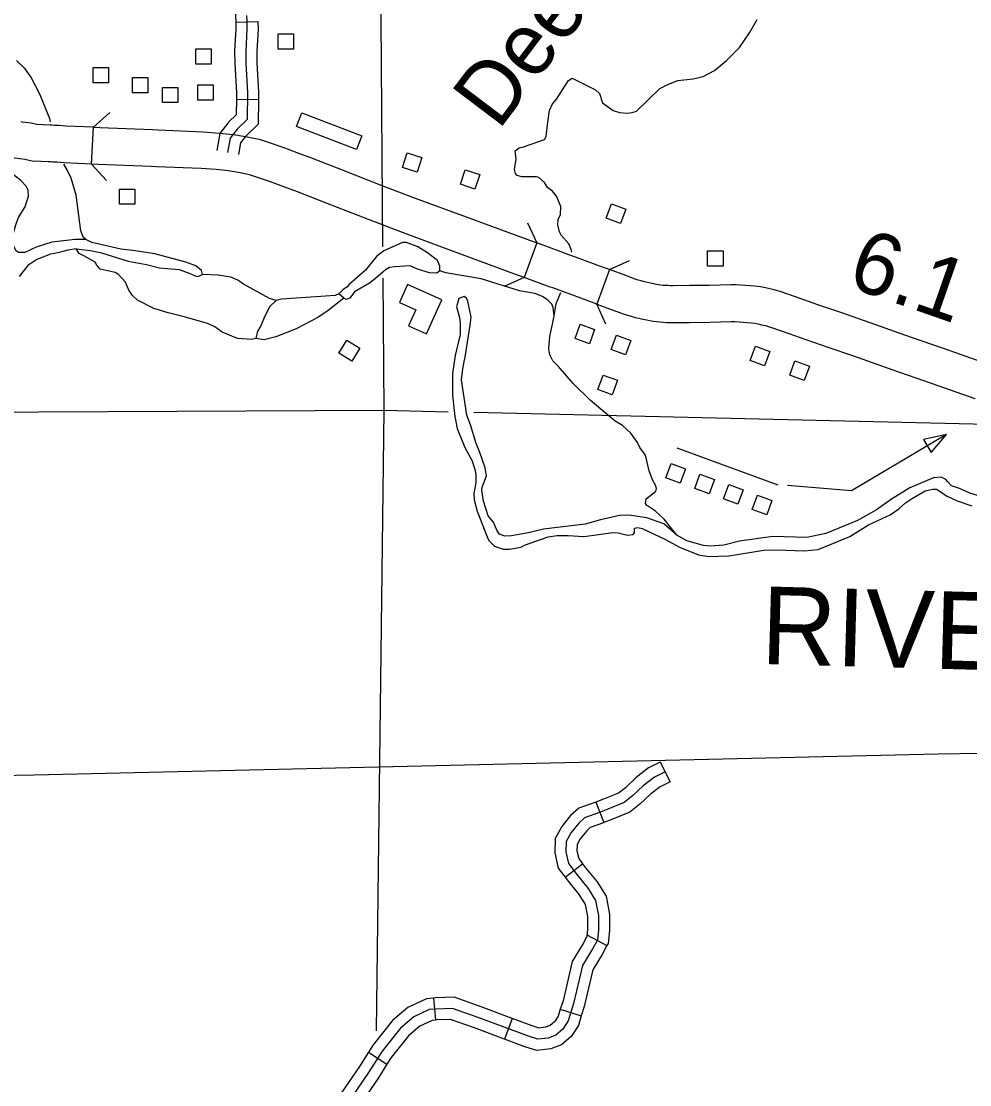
# Model space of a CAD drawing. Extents: x -19 to 366, y -4 to 359.
# Drawn here: x 130.017 to 131.239, y 199.218 to 200.589 of the extents above; entities that cross this region are included whole.
import ezdxf

# ---------------------------------------------------------------- set-up
doc = ezdxf.new("R2010")
doc.units = 0
for name, color, linetype in [('10', 7, 'Continuous'), ('21', 7, 'Continuous'), ('R_Axis Annot', 7, 'Continuous'), ('R_Contour Annot', 7, 'Continuous'), ('R_ROW Annot', 7, 'Continuous'), ('R_Temp Easement', 7, 'Continuous'), ('R_Vert Alg', 7, 'Continuous'), ('Sheet Fence', 7, 'Continuous'), ('T_Indications', 7, 'Continuous'), ('T_Vehicle Path Lt Minor', 7, 'Continuous')]:
    doc.layers.add(name, color=color, linetype=linetype)

msp = doc.modelspace()

# ---------------------------------------------------------------- linework, layer by layer
at = {"layer": '10'}
msp.add_lwpolyline([(130.5584, 200.2298), (130.5144, 200.2495), (130.5041, 200.2263), (130.5249, 200.217), (130.5156, 200.1962), (130.5387, 200.1859)], close=True, dxfattribs=at)
at = {"layer": '21'}
for points in [[(130.3477, 200.553), (130.3477, 200.5727), (130.3675, 200.5727), (130.3675, 200.553)], [(130.2416, 200.5336), (130.2416, 200.5533), (130.2614, 200.5533), (130.2614, 200.5336)], [(130.1092, 200.5094), (130.1092, 200.5292), (130.129, 200.5292), (130.129, 200.5094)], [(130.16, 200.4967), (130.16, 200.5164), (130.1798, 200.5164), (130.1798, 200.4967)], [(130.1985, 200.4839), (130.1985, 200.5036), (130.2183, 200.5036), (130.2183, 200.4839)], [(130.2443, 200.4871), (130.2443, 200.5068), (130.264, 200.5068), (130.264, 200.4871)], [(130.3713, 200.4533), (130.3781, 200.4709), (130.4554, 200.4411), (130.4486, 200.4235)], [(130.5329, 200.4132), (130.5269, 200.3945), (130.508, 200.4005), (130.514, 200.4192)], [(130.6075, 200.3912), (130.6012, 200.3725), (130.5825, 200.3788), (130.5888, 200.3975)], [(130.1433, 200.3529), (130.1433, 200.3726), (130.1631, 200.3726), (130.1631, 200.3529)], [(130.7702, 200.3351), (130.777, 200.3536), (130.7955, 200.3467), (130.7887, 200.3282)], [(130.9011, 200.2733), (130.9011, 200.2931), (130.9209, 200.2931), (130.9209, 200.2733)], [(130.7302, 200.18), (130.737, 200.1985), (130.7555, 200.1916), (130.7487, 200.1731)], [(130.7767, 200.166), (130.7835, 200.1845), (130.8021, 200.1776), (130.7953, 200.1591)], [(130.4529, 200.1677), (130.4427, 200.1508), (130.4258, 200.161), (130.436, 200.1779)], [(130.9559, 200.1515), (130.9627, 200.17), (130.9812, 200.1631), (130.9744, 200.1446)], [(131.0068, 200.1328), (131.0136, 200.1513), (131.0322, 200.1445), (131.0254, 200.126)], [(130.7597, 200.1144), (130.7665, 200.1329), (130.785, 200.1261), (130.7782, 200.1076)], [(131.1792, 200.0498), (131.189, 200.0332), (131.209, 200.0562)], [(130.8473, 200.0005), (130.8541, 200.019), (130.8726, 200.0122), (130.8658, 199.9937)], [(130.8844, 199.9868), (130.8912, 200.0053), (130.9098, 199.9985), (130.9029, 199.98)], [(130.9215, 199.9732), (130.9283, 199.9917), (130.9469, 199.9849), (130.9401, 199.9664)], [(130.9586, 199.9595), (130.9654, 199.978), (130.984, 199.9712), (130.9772, 199.9527)]]:
    msp.add_lwpolyline(points, close=True, dxfattribs=at)
for points in [[(131.209, 200.0562), (131.0863, 199.9839), (131.0039, 199.9906)], [(130.8615, 200.0392), (130.9914, 199.9915)]]:
    msp.add_lwpolyline(points, dxfattribs=at)
at = {"layer": 'R_Axis Annot'}
for points in [[(130.4827, 200.298), (130.4782, 200.8852)], [(130.4842, 200.0875), (130.483, 200.2578)], [(129.7713, 200.0844), (130.4842, 200.0875)], [(130.4745, 199.2877), (130.4842, 200.0875)], [(130.4842, 200.0875), (130.5669, 200.0856)], [(130.5996, 200.0849), (131.4826, 200.0645)]]:
    msp.add_lwpolyline(points, dxfattribs=at)
at = {"layer": 'R_Contour Annot'}
for p, q in [((130.1073, 200.4048), (130.1096, 200.4521)), ((130.681, 200.3031), (130.6647, 200.2587)), ((130.7746, 200.2688), (130.7582, 200.2243))]:
    msp.add_line(p, q, dxfattribs=at)
for points in [[(130.1096, 200.4521), (130.0742, 200.4538), (130.0653, 200.4543), (130.0625, 200.4545), (130.0594, 200.4546), (130.0563, 200.4548), (130.0537, 200.4549), (130.0447, 200.4554), (130.0365, 200.4558), (130.0292, 200.4573), (130.0178, 200.4588), (130.0166, 200.4591)], [(130.1096, 200.4521), (130.1178, 200.4517), (130.1859, 200.4491), (130.1931, 200.4487), (130.2511, 200.4463), (130.2722, 200.4447), (130.285, 200.4433)], [(130.285, 200.4433), (130.2931, 200.4425), (130.3077, 200.4398), (130.323, 200.4368), (130.3361, 200.4324), (130.3537, 200.4265), (130.3718, 200.4197), (130.3895, 200.4131), (130.4278, 200.398), (130.4812, 200.3773), (130.5244, 200.3607), (130.5898, 200.3367), (130.6679, 200.308), (130.681, 200.3031)], [(130.1073, 200.4048), (130.0719, 200.4065), (130.0625, 200.407), (130.0597, 200.4072), (130.0571, 200.4074), (130.0545, 200.4075), (130.0515, 200.4076), (130.0422, 200.4081), (130.0306, 200.4087), (130.0213, 200.4106), (130.0083, 200.4123), (130.0038, 200.4135)], [(130.2799, 200.3963), (130.2678, 200.3976), (130.2483, 200.399), (130.1911, 200.4014), (130.184, 200.4017), (130.1158, 200.4044), (130.1073, 200.4048)], [(130.6647, 200.2587), (130.6515, 200.2635), (130.5735, 200.2923), (130.5078, 200.3164), (130.4641, 200.3332), (130.4106, 200.3539), (130.3724, 200.3689), (130.3551, 200.3754), (130.338, 200.3819), (130.321, 200.3875), (130.3108, 200.391), (130.2989, 200.3933), (130.2864, 200.3956), (130.2799, 200.3963)], [(130.7746, 200.2688), (130.7655, 200.2721), (130.7306, 200.2849), (130.7177, 200.2896), (130.7145, 200.2908), (130.681, 200.3031)], [(131.261, 200.1473), (131.2134, 200.1641), (131.1552, 200.1844), (131.1034, 200.2026), (131.0728, 200.2134), (131.0431, 200.2235), (131.0142, 200.2338), (130.9933, 200.2409), (130.987, 200.2426), (130.9813, 200.2439), (130.9756, 200.2452), (130.969, 200.2466), (130.9621, 200.2473), (130.956, 200.2479), (130.95, 200.2483), (130.944, 200.2487), (130.9379, 200.249), (130.9314, 200.2492), (130.9032, 200.2484), (130.8783, 200.2482), (130.8561, 200.248), (130.8528, 200.248), (130.8498, 200.2481), (130.8468, 200.2483), (130.8439, 200.2485), (130.8409, 200.2488), (130.8379, 200.2492), (130.8349, 200.2497), (130.8318, 200.2503), (130.8275, 200.2512), (130.8235, 200.2521), (130.8195, 200.2531), (130.8155, 200.2542), (130.8115, 200.2553), (130.8078, 200.2565), (130.7956, 200.261), (130.7746, 200.2688)], [(130.7582, 200.2243), (130.7492, 200.2277), (130.7143, 200.2404), (130.7014, 200.2452), (130.6982, 200.2463), (130.6647, 200.2587)], [(130.7582, 200.2243), (130.7792, 200.2166), (130.7924, 200.2117), (130.7976, 200.2101), (130.8026, 200.2086), (130.8076, 200.2072), (130.8126, 200.206), (130.8177, 200.2048), (130.8226, 200.2039), (130.8266, 200.2031), (130.8309, 200.2024), (130.8351, 200.2018), (130.8394, 200.2014), (130.8437, 200.201), (130.848, 200.2008), (130.8523, 200.2007), (130.8563, 200.2007), (130.8787, 200.2008), (130.9041, 200.2011), (130.9314, 200.2018), (130.9362, 200.2017), (130.9415, 200.2014), (130.9468, 200.2011), (130.952, 200.2007), (130.9573, 200.2002), (130.9617, 200.1997), (130.9657, 200.1989), (130.9706, 200.1978), (130.9755, 200.1966), (130.9797, 200.1955), (130.9986, 200.1891), (131.0275, 200.1788), (131.0573, 200.1686), (131.0877, 200.1579), (131.1396, 200.1397), (131.1977, 200.1194), (131.2454, 200.1026)]]:
    msp.add_lwpolyline(points, dxfattribs=at)
at = {"layer": 'R_ROW Annot'}
for p, q in [((130.293, 200.5878), (130.3214, 200.5886)), ((130.2938, 200.4885), (130.3222, 200.4881)), ((130.84, 199.6342), (130.8527, 199.6088)), ((130.7572, 199.5827), (130.7675, 199.5562)), ((130.7173, 199.486), (130.7399, 199.5032)), ((130.7462, 199.4111), (130.7713, 199.3977)), ((130.5479, 199.33), (130.5503, 199.3017)), ((130.6493, 199.3037), (130.6394, 199.2771)), ((130.7112, 199.3156), (130.7383, 199.3072)), ((130.464, 199.2602), (130.4879, 199.2449))]:
    msp.add_line(p, q, dxfattribs=at)
for points in [[(130.3072, 200.5882), (130.3075, 200.5788), (130.3058, 200.5502), (130.3059, 200.5346), (130.3081, 200.497), (130.3077, 200.4622), (130.2948, 200.4497), (130.2859, 200.4381), (130.2825, 200.4198)], [(130.293, 200.5878), (130.2933, 200.5791), (130.2916, 200.5506), (130.2917, 200.5342), (130.2939, 200.4966), (130.2938, 200.4885)], [(130.3214, 200.5886), (130.3217, 200.5786), (130.32, 200.5498), (130.3201, 200.5351), (130.3223, 200.4973), (130.3222, 200.4881)], [(130.2938, 200.4885), (130.2936, 200.4683), (130.2841, 200.4592), (130.2726, 200.4441), (130.2685, 200.4224)], [(130.3222, 200.4881), (130.3218, 200.4561), (130.3054, 200.4402), (130.2992, 200.4322), (130.2964, 200.4172)], [(130.84, 199.6342), (130.825, 199.6268), (130.809, 199.6145), (130.7951, 199.6012), (130.7863, 199.5943), (130.767, 199.5865), (130.7572, 199.5827)], [(130.8464, 199.6215), (130.8326, 199.6146), (130.8182, 199.6037), (130.8044, 199.5905), (130.7935, 199.5819), (130.7723, 199.5733), (130.7619, 199.5692), (130.7424, 199.5623), (130.7349, 199.5554), (130.7251, 199.5434), (130.7188, 199.5319), (130.7183, 199.5186), (130.7217, 199.5037), (130.7326, 199.4893), (130.747, 199.4715), (130.7567, 199.456), (130.7605, 199.4364), (130.7605, 199.418), (130.759, 199.4049), (130.7529, 199.3934), (130.7399, 199.372), (130.7284, 199.3229), (130.7215, 199.3007), (130.7146, 199.29), (130.7054, 199.2823), (130.6954, 199.2785), (130.6824, 199.277), (130.6702, 199.2808), (130.6043, 199.3053), (130.5721, 199.3168), (130.5514, 199.316), (130.5423, 199.3153), (130.5223, 199.3061), (130.5055, 199.2915), (130.4818, 199.2616), (130.4641, 199.2341), (130.4212, 199.1712)], [(130.8527, 199.6088), (130.8401, 199.6025), (130.8275, 199.5929), (130.8138, 199.5798), (130.8007, 199.5695), (130.7775, 199.5601), (130.7675, 199.5562)], [(130.7572, 199.5827), (130.757, 199.5826), (130.7349, 199.5748), (130.7245, 199.5652), (130.7133, 199.5513), (130.7048, 199.5358), (130.704, 199.5173), (130.7085, 199.4975), (130.7173, 199.486)], [(130.7675, 199.5562), (130.7669, 199.5559), (130.7499, 199.5499), (130.7453, 199.5457), (130.737, 199.5354), (130.7329, 199.5279), (130.7325, 199.52), (130.7349, 199.5099), (130.7399, 199.5032)], [(130.7399, 199.5032), (130.7438, 199.4981), (130.7586, 199.4798), (130.7702, 199.4613), (130.7747, 199.4377), (130.7747, 199.4171), (130.7728, 199.4006), (130.7713, 199.3977)], [(130.7173, 199.486), (130.7214, 199.4806), (130.7354, 199.4632), (130.7433, 199.4507), (130.7463, 199.435), (130.7463, 199.4188), (130.7452, 199.4093), (130.7462, 199.4111)], [(130.7462, 199.4111), (130.7405, 199.4005), (130.7265, 199.3774), (130.7147, 199.3267), (130.7112, 199.3156)], [(130.7713, 199.3977), (130.7652, 199.3864), (130.7532, 199.3666), (130.7421, 199.3192), (130.7383, 199.3072)], [(130.5479, 199.33), (130.5386, 199.3292), (130.5146, 199.3181), (130.4952, 199.3014), (130.4702, 199.2699), (130.464, 199.2602)], [(130.6493, 199.3037), (130.6092, 199.3187), (130.5743, 199.3311), (130.5506, 199.3302), (130.5479, 199.33)], [(130.6394, 199.2771), (130.5994, 199.292), (130.5699, 199.3025), (130.5523, 199.3019), (130.5503, 199.3017)], [(130.7383, 199.3072), (130.7345, 199.2947), (130.7254, 199.2805), (130.7127, 199.2699), (130.6989, 199.2646), (130.6811, 199.2625), (130.6656, 199.2674), (130.6394, 199.2771)], [(130.7112, 199.3156), (130.7085, 199.3068), (130.7038, 199.2995), (130.6981, 199.2947), (130.692, 199.2924), (130.6838, 199.2914), (130.6748, 199.2942), (130.6493, 199.3037)], [(130.5503, 199.3017), (130.5459, 199.3013), (130.5301, 199.294), (130.5158, 199.2816), (130.4933, 199.2534), (130.4879, 199.2449)], [(130.464, 199.2602), (130.4523, 199.2419), (130.4101, 199.1801), (130.4096, 199.1795)], [(130.4879, 199.2449), (130.476, 199.2262), (130.4323, 199.1623), (130.4302, 199.16)]]:
    msp.add_lwpolyline(points, dxfattribs=at)
at = {"layer": 'R_Temp Easement'}
for points in [[(130.726, 200.2911), (130.7254, 200.2945), (130.7224, 200.3021), (130.7125, 200.3131), (130.7103, 200.3173), (130.708, 200.3264), (130.7083, 200.3332), (130.7114, 200.3397), (130.7121, 200.3499), (130.7064, 200.3632), (130.7011, 200.3697), (130.6947, 200.3746), (130.6909, 200.381), (130.6837, 200.3875), (130.6806, 200.3883), (130.6617, 200.3883), (130.6557, 200.3902), (130.6534, 200.3924), (130.6522, 200.3977), (130.6545, 200.411), (130.653, 200.422), (130.6583, 200.4258), (130.6636, 200.427), (130.6908, 200.4364), (130.6931, 200.4402), (130.6949, 200.4554), (130.6975, 200.474), (130.7013, 200.4824), (130.7062, 200.4884), (130.7217, 200.5123), (130.7263, 200.5154), (130.7566, 200.5006), (130.7619, 200.4956), (130.7657, 200.4835), (130.7793, 200.474), (130.7876, 200.4714), (130.7975, 200.4702), (130.8039, 200.471), (130.8096, 200.4729), (130.8394, 200.5021), (130.8508, 200.5078), (130.8625, 200.5123), (130.8826, 200.5146), (130.8951, 200.5177), (130.9098, 200.5253), (130.9253, 200.5382), (130.9423, 200.5549), (130.9548, 200.5738), (130.965, 200.5909)], [(130.0544, 200.4591), (130.0534, 200.4632), (130.0409, 200.4941), (130.0291, 200.5171), (130.0218, 200.5276), (130.0103, 200.5381)], [(130.0124, 200.3337), (130.0136, 200.3367), (130.0217, 200.3497), (130.0261, 200.3633), (130.0256, 200.371), (130.0228, 200.3763), (130.0155, 200.3841), (130.0071, 200.3905), (129.9838, 200.4023), (129.955, 200.4099), (129.9333, 200.4114), (129.9231, 200.4102), (129.9126, 200.407), (129.8987, 200.3996), (129.8864, 200.3895), (129.8678, 200.3673), (129.8496, 200.3431), (129.8407, 200.3286), (129.8379, 200.32)], [(130.3367, 200.2316), (130.3031, 200.2501), (130.2955, 200.2553), (130.2867, 200.2589), (130.2704, 200.2614), (130.2503, 200.2626), (130.2487, 200.2675), (130.2414, 200.2735), (130.2289, 200.2782), (130.1886, 200.2891), (130.1605, 200.2936), (130.145, 200.2949), (130.1074, 200.3035), (130.0997, 200.3075), (130.0966, 200.3105), (130.0935, 200.3188), (130.0875, 200.3647), (130.0811, 200.3866), (130.0764, 200.3964), (130.0713, 200.4046)], [(130.0997, 200.3075), (130.0861, 200.3077), (130.0562, 200.3043), (130.0359, 200.2975), (130.0212, 200.2909), (130.0129, 200.2908), (130.0095, 200.2934), (130.0063, 200.3009), (130.0064, 200.3145), (130.0095, 200.3264), (130.0124, 200.3337)], [(130.7034, 200.209), (130.7021, 200.22), (130.7001, 200.2241), (130.6951, 200.2294), (130.6882, 200.2342), (130.6783, 200.2378), (130.6586, 200.2414), (130.6091, 200.257), (130.5636, 200.2647), (130.556, 200.2672), (130.5559, 200.2733), (130.5531, 200.2805), (130.5401, 200.2902), (130.5275, 200.2983), (130.513, 200.3038), (130.5077, 200.3037), (130.4837, 200.2928), (130.4743, 200.2858), (130.4602, 200.2682), (130.4388, 200.2492)], [(130.0874, 200.2956), (130.0765, 200.2939), (130.0636, 200.2903), (130.0542, 200.2887), (130.0365, 200.282), (130.0249, 200.2742), (130.0141, 200.2601)], [(130.4462, 200.2401), (130.44, 200.2319), (130.4351, 200.2303), (130.4321, 200.2318), (130.4119, 200.2159), (130.3988, 200.207), (130.371, 200.1926), (130.3447, 200.182), (130.3296, 200.1784), (130.3189, 200.1801), (130.3137, 200.1789), (130.2951, 200.1802), (130.2757, 200.1882), (130.2661, 200.1949), (130.2566, 200.1993), (130.2281, 200.2077), (130.206, 200.213), (130.1874, 200.2185), (130.1664, 200.2296), (130.1599, 200.2355), (130.1552, 200.2423), (130.1509, 200.2525), (130.142, 200.2626), (130.1375, 200.2652), (130.1185, 200.2695), (130.1139, 200.2744), (130.1119, 200.2785), (130.0974, 200.2866), (130.0913, 200.2896), (130.0874, 200.2956), (130.106, 200.2932), (130.12, 200.2904), (130.1543, 200.2795), (130.1782, 200.2753), (130.1949, 200.2709), (130.2199, 200.269), (130.2332, 200.2643), (130.2409, 200.2606), (130.2443, 200.2599), (130.2503, 200.2626)], [(130.556, 200.2672), (130.5523, 200.2641), (130.5428, 200.2644), (130.5272, 200.2695), (130.5177, 200.2735), (130.4976, 200.2725), (130.4912, 200.2713), (130.4859, 200.2685), (130.4729, 200.2573), (130.4654, 200.2512), (130.4462, 200.2401)], [(130.4388, 200.2492), (130.436, 200.2463), (130.4315, 200.2432), (130.4259, 200.2374), (130.4211, 200.2354), (130.3961, 200.2336), (130.3519, 200.2307), (130.3451, 200.229), (130.3367, 200.2316)], [(130.4321, 200.2318), (130.4259, 200.2374)], [(130.5879, 200.1523), (130.5882, 200.1532), (130.5951, 200.197), (130.5964, 200.2076), (130.5919, 200.228), (130.5904, 200.2318), (130.5873, 200.234), (130.5805, 200.2317), (130.5773, 200.2206), (130.5813, 200.207), (130.5822, 200.1987), (130.582, 200.185), (130.5759, 200.1583)], [(130.7034, 200.209), (130.7059, 200.225), (130.712, 200.2391)], [(130.3451, 200.229), (130.3365, 200.221), (130.3291, 200.2057), (130.3251, 200.1954), (130.3211, 200.1896), (130.3189, 200.1801)], [(130.8614, 199.9267), (130.8452, 199.9474), (130.8337, 199.9574), (130.8223, 199.9653), (130.8211, 199.9675), (130.8218, 199.9732), (130.8345, 199.9833), (130.8352, 199.9867), (130.834, 199.9908), (130.8301, 199.998), (130.8257, 200.0093), (130.8209, 200.0297), (130.8139, 200.0395), (130.8108, 200.0459), (130.8019, 200.0579), (130.7915, 200.068), (130.782, 200.0736), (130.7502, 200.1001), (130.7279, 200.1221), (130.709, 200.1439), (130.7017, 200.1513), (130.6978, 200.1589), (130.6965, 200.1665), (130.6978, 200.1824), (130.7017, 200.2007), (130.7034, 200.209)], [(130.5759, 200.1583), (130.5724, 200.1347), (130.5725, 200.107), (130.5755, 200.0797), (130.5784, 200.0642), (130.5882, 200.0397), (130.5976, 200.0223), (130.6016, 200.0099), (130.6024, 200.0042), (130.6022, 199.994), (130.5997, 199.9803), (130.6002, 199.9723), (130.6039, 199.9576), (130.6169, 199.9244)], [(130.7431, 199.9406), (130.7219, 199.938), (130.6894, 199.9345), (130.6698, 199.9297), (130.6483, 199.9259), (130.6399, 199.9254), (130.6327, 199.928), (130.6296, 199.9329), (130.6253, 199.9434), (130.6184, 199.9517), (130.6124, 199.9702), (130.6099, 199.9846), (130.6106, 199.9884), (130.6161, 200.0029), (130.6144, 200.0135), (130.6076, 200.0331), (130.6029, 200.0448), (130.5957, 200.0686), (130.5906, 200.0814), (130.5839, 200.1269), (130.5856, 200.1409), (130.5879, 200.1523)], [(131.2601, 199.9741), (131.2388, 199.9806), (131.2254, 199.9865), (131.2152, 199.9901), (131.2105, 199.9954), (131.2082, 199.9984), (131.2021, 200.0013), (131.1919, 200.0004), (131.1618, 199.9875), (131.1378, 199.9731), (131.1187, 199.9592), (131.094, 199.9456), (131.0533, 199.9287), (131.0288, 199.9234), (130.9849, 199.925), (130.9422, 199.9188), (130.9218, 199.9135)], [(130.7414, 199.9247), (130.7419, 199.9247), (130.7789, 199.9301), (130.7857, 199.9298), (130.7979, 199.9266), (130.805, 199.9275), (130.8069, 199.9294), (130.8068, 199.9354), (130.811, 199.9363), (130.8167, 199.9352), (130.8468, 199.9212), (130.8647, 199.9112), (130.8895, 199.9013), (130.9024, 199.8992), (130.9285, 199.9), (130.9734, 199.9071), (130.9904, 199.9077), (131.0253, 199.9063), (131.0434, 199.908), (131.0844, 199.9249), (131.1084, 199.9397), (131.1362, 199.9526), (131.1475, 199.9607), (131.1561, 199.9684), (131.1636, 199.9735), (131.1812, 199.9836), (131.1914, 199.986), (131.1959, 199.9857), (131.2097, 199.9768), (131.2226, 199.9709), (131.2413, 199.9643)], [(130.9218, 199.9135), (130.9044, 199.9122), (130.8957, 199.9132), (130.8744, 199.9193), (130.8614, 199.9267), (130.8446, 199.9413), (130.8229, 199.9489), (130.7994, 199.9524), (130.7873, 199.9519), (130.7631, 199.9462), (130.7431, 199.9406)], [(130.6169, 199.9244), (130.6192, 199.9198), (130.6265, 199.9124), (130.6376, 199.9087), (130.6459, 199.9085), (130.6602, 199.9113), (130.6651, 199.9137), (130.6956, 199.9243), (130.7073, 199.926), (130.7213, 199.9262), (130.7414, 199.9247)]]:
    msp.add_lwpolyline(points, dxfattribs=at)
at = {"layer": 'R_Vert Alg'}
for points in [[(130.1096, 200.4521), (130.1306, 200.4712)], [(130.1264, 200.3838), (130.1073, 200.4048)], [(130.6691, 200.3289), (130.681, 200.3031)], [(130.7746, 200.2688), (130.8004, 200.2807)], [(130.6647, 200.2587), (130.6389, 200.2468)], [(130.7701, 200.1986), (130.7582, 200.2243)]]:
    msp.add_lwpolyline(points, dxfattribs=at)
at = {"layer": 'Sheet Fence'}
for points in [[(132.1027, 1.3746), (131.9232, 9.99), (131.7429, 18.6056), (131.5621, 27.2214), (131.3806, 35.8373), (131.1985, 44.4533), (131.0158, 53.0695), (130.8324, 61.6859), (130.6485, 70.3024), (130.4639, 78.919), (130.2786, 87.5358), (130.0928, 96.1527), (129.9063, 104.7698), (129.7193, 113.387), (129.5316, 122.0044), (129.3433, 130.6219), (129.1543, 139.2396), (128.9648, 147.8575), (128.7746, 156.4754), (128.5838, 165.0936), (128.3925, 173.7119), (128.2005, 182.3303), (128.0078, 190.9489), (127.8146, 199.5676), (127.6208, 208.1865), (127.4264, 216.8056), (127.2313, 225.4247), (127.0357, 234.0441), (126.8394, 242.6636), (126.6425, 251.2833), (126.4451, 259.9031), (126.247, 268.523), (126.0483, 277.1431), (125.849, 285.7634), (125.6492, 294.3838), (125.4487, 303.0044), (125.2476, 311.6252), (125.0459, 320.2461), (124.8437, 328.8671), (124.6408, 337.4883), (124.4373, 346.1097)], [(0, 198.1326), (7.1014, 198.137), (14.2028, 198.1503), (21.3042, 198.1724), (28.4055, 198.2034), (35.5068, 198.2433), (42.6081, 198.292), (49.7092, 198.3496), (56.8103, 198.4161), (63.9113, 198.4913), (71.0123, 198.5755), (78.1131, 198.6685), (85.2137, 198.7704), (92.3143, 198.8811), (99.4147, 199.0007), (106.5149, 199.1291), (113.615, 199.2664), (120.7149, 199.4126), (127.8146, 199.5676), (134.9141, 199.7315), (142.0135, 199.9042), (149.1125, 200.0858), (156.2114, 200.2762), (163.31, 200.4755), (170.4084, 200.6837), (177.5065, 200.9007), (184.6043, 201.1265), (191.7018, 201.3612), (198.799, 201.6048), (205.896, 201.8572), (212.9926, 202.1185), (220.0888, 202.3886), (227.1848, 202.6676), (234.2803, 202.9554), (241.3755, 203.2521), (248.4704, 203.5576), (255.5648, 203.872), (262.6589, 204.1952), (269.7525, 204.5273), (276.8457, 204.8682), (283.9385, 205.218), (291.0309, 205.5766), (298.1228, 205.9441), (305.2142, 206.3204), (312.3051, 206.7056), (319.3956, 207.0996), (326.4856, 207.5024), (333.5751, 207.9141), (340.664, 208.3347)], [(0, 189.5162), (7.1121, 189.5206), (14.2243, 189.5339), (21.3364, 189.556), (28.4484, 189.5869), (35.5605, 189.6267), (42.6725, 189.6754), (49.7844, 189.7329), (56.8962, 189.7992), (64.0079, 189.8744), (71.1196, 189.9584), (78.2311, 190.0512), (85.3425, 190.1529), (92.4538, 190.2635), (99.5649, 190.3829), (106.6759, 190.5111), (113.7867, 190.6482), (120.8974, 190.7941), (128.0078, 190.9489), (135.1181, 191.1125), (142.2282, 191.2849), (149.338, 191.4662), (156.4476, 191.6563), (163.5569, 191.8553), (170.666, 192.0631), (177.7749, 192.2798), (184.8835, 192.5053), (191.9917, 192.7396), (199.0997, 192.9828), (206.2074, 193.2348), (213.3147, 193.4956), (220.4218, 193.7653), (227.5285, 194.0438), (234.6348, 194.3312), (241.7408, 194.6274), (248.8464, 194.9324), (255.9516, 195.2463), (263.0564, 195.569), (270.1608, 195.9005), (277.2648, 196.2409), (284.3683, 196.5901), (291.4715, 196.9481), (298.5741, 197.315), (305.6763, 197.6907), (312.7781, 198.0753), (319.8793, 198.4686), (326.9801, 198.8708), (334.0804, 199.2818), (341.1801, 199.7017)]]:
    msp.add_spline(points, degree=3, dxfattribs=at)
at = {"layer": 'T_Indications'}
for points in [[(130.2984, 200.6421), (130.2975, 200.6339), (130.297, 200.6297), (130.2942, 200.6232), (130.2923, 200.6151), (130.2921, 200.6057), (130.2926, 200.5957), (130.293, 200.5874)], [(130.3068, 200.5964), (130.3072, 200.5882)]]:
    msp.add_lwpolyline(points, dxfattribs=at)

# ---------------------------------------------------------------- texts
at = {"layer": 'R_Temp Easement'}
for s, height, rotation, p in [('Deerlick Cr.', 0.08, 52.8884, (130.6316, 200.4471)), ('RIVER', 0.1, 358.4358, (130.9691, 199.7607))]:
    msp.add_text(s, height=height, rotation=rotation, dxfattribs=at).set_placement(p)
at = {"layer": 'T_Vehicle Path Lt Minor'}
msp.add_text('6.1', height=0.08, rotation=340.7564, dxfattribs=at).set_placement((131.0785, 200.2481))

doc.saveas('drawing.dxf')
